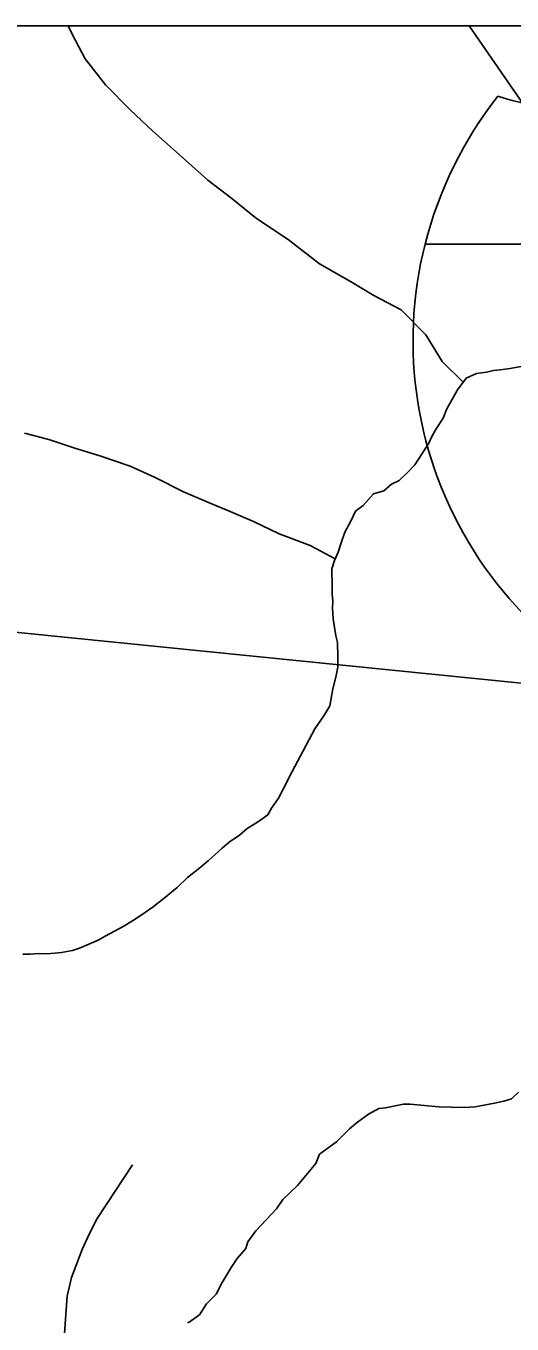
# Model space of a CAD drawing. Extents: x 0 to 34, y -2 to 22.
# Drawn here: x 7.124 to 7.343, y 20.315 to 20.9 of the extents above; entities that cross this region are included whole.
import ezdxf

# ---------------------------------------------------------------- set-up
doc = ezdxf.new("R2010")
doc.units = 0
for name, color, linetype in [('Default', 7, 'Continuous'), ('GM_X_City_Street', 7, 'Continuous'), ('GM_X_Interstate_Route', 7, 'Continuous'), ('GM_X_Interstate_Shield', 7, 'Continuous'), ('GM_X_Minor_River', 7, 'Continuous'), ('GM_X_Rail_Line', 7, 'Continuous'), ('GM_X_Section', 7, 'Continuous'), ('GM_X_US_Route', 7, 'Continuous'), ('SH_Cut_Line', 7, 'Continuous'), ('SH_Data', 7, 'Continuous')]:
    doc.layers.add(name, color=color, linetype=linetype)

msp = doc.modelspace()

# ---------------------------------------------------------------- linework, layer by layer
at = {"layer": 'Default'}
msp.add_lwpolyline([(7.58609, 20.9), (6.56772, 20.9), (6.54499, 20.68471), (7.55598, 20.58281)], close=True, dxfattribs=at)
at = {"layer": 'GM_X_City_Street'}
msp.add_lwpolyline([(7.1352, 20.20252), (7.14169, 20.27614), (7.14129, 20.29074), (7.14113, 20.30421), (7.14218, 20.31929), (7.14275, 20.32765), (7.14469, 20.33601), (7.14948, 20.34867), (7.15265, 20.35556), (7.15629, 20.36254), (7.17211, 20.38671)], dxfattribs=at)
at = {"layer": 'GM_X_Interstate_Route'}
msp.add_lwpolyline([(7.32391, 20.9), (7.50799, 20.6334), (7.5514, 20.57129), (7.59155, 20.51386), (7.61151, 20.48755), (7.63607, 20.46079), (7.65691, 20.44192), (7.67928, 20.4246), (7.70692, 20.40661), (7.74486, 20.38753), (7.77337, 20.37635), (7.7975, 20.36889), (7.8315, 20.36143), (7.85979, 20.35792), (7.89162, 20.35682), (7.89648, 20.35708)], dxfattribs=at)
at = {"layer": 'GM_X_Interstate_Shield'}
for p, q in [((7.30396, 20.80172), (7.57721, 20.80172)), ((7.57721, 20.80172), (7.30396, 20.80172)), ((7.57721, 20.80172), (7.30396, 20.80172))]:
    msp.add_line(p, q, dxfattribs=at)
for centre, start, end in [((7.4761, 20.75818), 141.66896, 165.80665), ((7.3887, 21.03811), 253.00908, 286.99093), ((7.4761, 20.75818), 165.80665, 258.46304)]:
    msp.add_arc(centre, 0.17756, start, end, dxfattribs=at)
at = {"layer": 'GM_X_Minor_River'}
for points in [[(7.32111, 20.73942), (7.31163, 20.74884), (7.30432, 20.7608), (7.29319, 20.77211), (7.28081, 20.7785), (7.27032, 20.78484), (7.25646, 20.79278), (7.24228, 20.80378), (7.22807, 20.81325), (7.21689, 20.82227), (7.20607, 20.83052), (7.19603, 20.83952), (7.18115, 20.85281), (7.17112, 20.86218), (7.16, 20.87348), (7.15078, 20.88512), (7.14497, 20.89629), (7.1431, 20.9)], [(7.34964, 20.74696), (7.34238, 20.74564), (7.3378, 20.745), (7.33475, 20.74471), (7.33169, 20.74403), (7.32711, 20.7434), (7.32249, 20.74124), (7.31855, 20.73602), (7.31375, 20.7274), (7.31212, 20.72325), (7.30894, 20.71839), (7.30695, 20.71502), (7.30573, 20.71201), (7.29938, 20.70228), (7.29586, 20.69857), (7.29234, 20.69524), (7.28887, 20.69344), (7.28537, 20.69049), (7.28077, 20.68909), (7.27607, 20.68389), (7.27257, 20.68133), (7.27055, 20.67681), (7.26776, 20.67194), (7.2661, 20.66703), (7.26485, 20.66288), (7.26323, 20.65912), (7.26198, 20.65534), (7.26215, 20.64734), (7.26206, 20.64392), (7.26235, 20.64086), (7.26227, 20.63782), (7.26252, 20.63286), (7.26383, 20.62521), (7.26451, 20.62214), (7.26471, 20.61566), (7.26459, 20.61109), (7.2637, 20.60655), (7.26242, 20.60126), (7.26107, 20.59367), (7.25829, 20.58918), (7.25433, 20.5832), (7.24391, 20.56369), (7.2399, 20.5558), (7.23789, 20.55205), (7.23473, 20.54757), (7.23313, 20.54457), (7.22847, 20.54127), (7.22383, 20.53835), (7.22033, 20.5354), (7.21568, 20.53211), (7.21256, 20.52953), (7.20944, 20.52657), (7.20633, 20.52399), (7.20244, 20.52067), (7.19699, 20.51625), (7.19231, 20.51181), (7.18648, 20.50702), (7.18142, 20.50298), (7.176, 20.49932)], [(7.26353, 20.65984), (7.25223, 20.66585), (7.2383, 20.67113), (7.22666, 20.67674), (7.21613, 20.68118), (7.20635, 20.68523), (7.19506, 20.69006), (7.1823, 20.69646), (7.17103, 20.70168), (7.15784, 20.70619), (7.14577, 20.70991), (7.13446, 20.7136), (7.12351, 20.71653)], [(7.176, 20.49932), (7.17213, 20.49676), (7.16788, 20.49422), (7.16402, 20.49204), (7.15977, 20.48987), (7.15668, 20.48805), (7.14822, 20.48448), (7.14515, 20.48342), (7.14018, 20.48242), (7.13713, 20.48212), (7.13332, 20.48185), (7.1299, 20.48195), (7.12609, 20.48167), (7.12267, 20.48177)], [(7.34611, 20.41955), (7.34298, 20.41659), (7.33953, 20.41554), (7.33532, 20.41451), (7.32653, 20.41286), (7.32158, 20.41261), (7.31018, 20.41293), (7.29728, 20.41405), (7.29424, 20.41414), (7.28621, 20.41246), (7.28316, 20.41216), (7.27853, 20.40963), (7.27349, 20.40596), (7.26998, 20.40301), (7.26412, 20.39708), (7.25636, 20.39158), (7.25473, 20.38744), (7.24647, 20.37739), (7.23984, 20.3711), (7.23706, 20.36699), (7.22767, 20.35697), (7.22411, 20.35212), (7.22327, 20.34909), (7.21935, 20.34463), (7.21657, 20.34052), (7.21259, 20.33377), (7.20978, 20.32852), (7.20548, 20.32407), (7.20231, 20.31921), (7.19765, 20.31591), (7.197, 20.31552)]]:
    msp.add_lwpolyline(points, dxfattribs=at)
at = {"layer": 'GM_X_Rail_Line'}
msp.add_lwpolyline([(7.29239, 18.05267), (7.32541, 18.38891), (7.37648, 18.91699), (7.37812, 18.93332), (7.43157, 19.43817), (7.44665, 19.58102), (7.52607, 20.33391), (7.55117, 20.57182), (7.55259, 20.58531), (7.55483, 20.6102), (7.58093, 20.9), (2.1, 20.9)], dxfattribs=at)
at = {"layer": 'GM_X_Section'}
msp.add_lwpolyline([(6.54499, 20.68471), (7.55598, 20.58281), (7.44893, 19.57837), (6.44301, 19.68697)], close=True, dxfattribs=at)
at = {"layer": 'GM_X_US_Route'}
msp.add_lwpolyline([(7.32391, 20.9), (7.50799, 20.6334), (7.5514, 20.57129), (7.59155, 20.51386), (7.61151, 20.48755), (7.63607, 20.46079), (7.65691, 20.44192), (7.67928, 20.4246), (7.70692, 20.40661), (7.74486, 20.38753), (7.77337, 20.37635), (7.7975, 20.36889), (7.8315, 20.36143), (7.85979, 20.35792), (7.89162, 20.35682), (7.89648, 20.35708)], dxfattribs=at)
at = {"layer": 'SH_Cut_Line'}
msp.add_lwpolyline([(6.04846, 14.70202), (6.14636, 14.77707), (6.24161, 14.83659), (6.33912, 14.87186), (6.82067, 14.99398), (7.00521, 15.02946), (7.01798, 15.03191), (7.30676, 15.09564), (7.49953, 15.15935), (7.59478, 15.21395), (7.69116, 15.28903), (7.98561, 15.56394), (8.20031, 15.85857), (8.25965, 15.95717), (8.53369, 16.24955), (8.62856, 16.30415), (8.72835, 16.34587), (8.827, 16.358), (8.9, 16.35744), (8.9, 20.9), (2.1, 20.9)], dxfattribs=at)
at = {"layer": 'SH_Data'}
msp.add_line((2.1, 20.9), (8.9, 20.9), dxfattribs=at)

doc.saveas('drawing.dxf')
